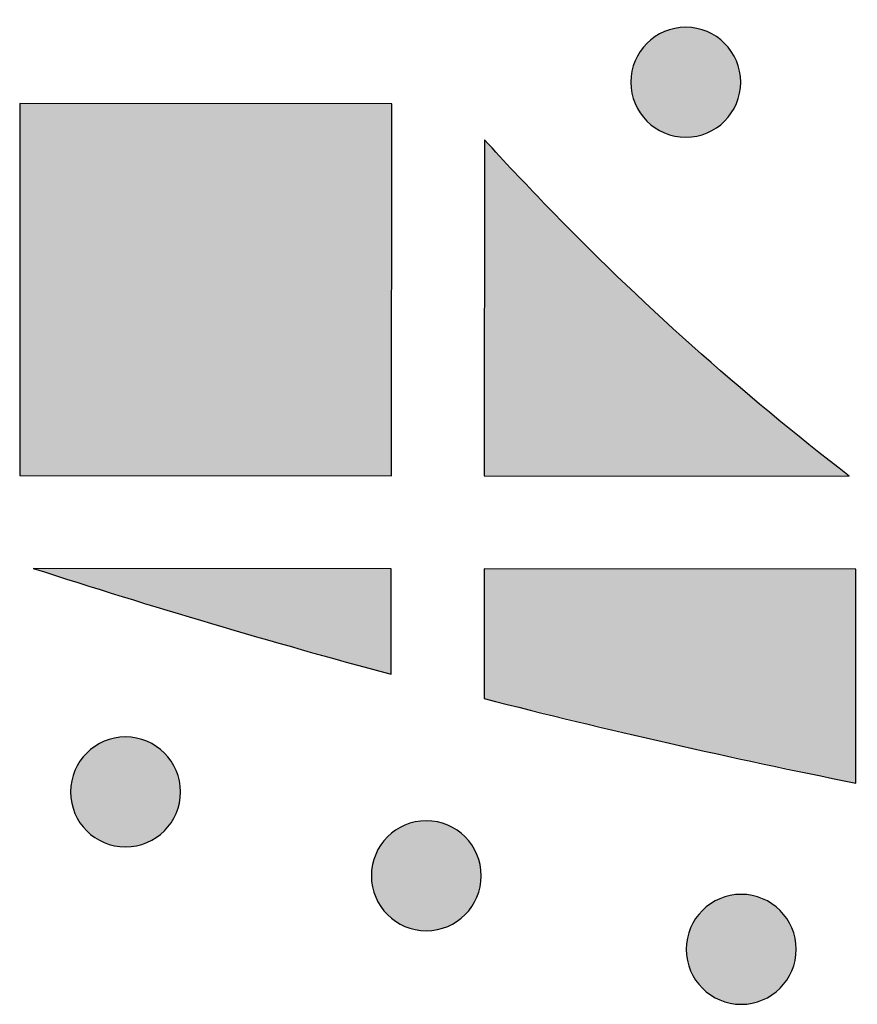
# Model space of a CAD drawing. Header units: millimetres. Extents: x -3873 to -97, y 912 to 4165.
# Tile 593 of 656: x -416 to -389, y 3678 to 3709. Entities that reach past the tile are written whole.
import ezdxf

# ---------------------------------------------------------------- set-up
doc = ezdxf.new("R2010")
doc.units = ezdxf.units.MM
doc.layers.add('pattern', color=7, linetype='Continuous', true_color=0x000000)

msp = doc.modelspace()

# ---------------------------------------------------------------- hatches: boundary and pattern name
at = {"layer": 'pattern'}
for points in [[(-393.675, 3706.191), (-393.704, 3706.164), (-393.733, 3706.137), (-393.762, 3706.11), (-393.793, 3706.084), (-393.825, 3706.058), (-393.857, 3706.033), (-393.891, 3706.008), (-393.925, 3705.984), (-393.96, 3705.961), (-393.995, 3705.938), (-394.032, 3705.916), (-394.069, 3705.895), (-394.107, 3705.874), (-394.146, 3705.855), (-394.185, 3705.836), (-394.226, 3705.818), (-394.266, 3705.801), (-394.308, 3705.785), (-394.35, 3705.77), (-394.392, 3705.756), (-394.435, 3705.743), (-394.479, 3705.731), (-394.522, 3705.72), (-394.567, 3705.71), (-394.611, 3705.701), (-394.656, 3705.694), (-394.702, 3705.687), (-394.747, 3705.682), (-394.793, 3705.678), (-394.839, 3705.675), (-394.884, 3705.673), (-394.93, 3705.673), (-394.976, 3705.673), (-395.022, 3705.675), (-395.068, 3705.678), (-395.114, 3705.682), (-395.159, 3705.688), (-395.204, 3705.694), (-395.249, 3705.702), (-395.294, 3705.711), (-395.338, 3705.72), (-395.382, 3705.731), (-395.426, 3705.744), (-395.469, 3705.757), (-395.511, 3705.771), (-395.553, 3705.786), (-395.594, 3705.802), (-395.635, 3705.819), (-395.675, 3705.837), (-395.714, 3705.856), (-395.753, 3705.876), (-395.791, 3705.896), (-395.828, 3705.918), (-395.865, 3705.94), (-395.901, 3705.962), (-395.936, 3705.986), (-395.97, 3706.01), (-396.003, 3706.035), (-396.035, 3706.06), (-396.067, 3706.086), (-396.098, 3706.112), (-396.127, 3706.139), (-396.156, 3706.166), (-396.185, 3706.193), (-396.212, 3706.222), (-396.239, 3706.251), (-396.266, 3706.28), (-396.292, 3706.311), (-396.318, 3706.343), (-396.343, 3706.375), (-396.368, 3706.409), (-396.392, 3706.443), (-396.415, 3706.478), (-396.438, 3706.513), (-396.46, 3706.55), (-396.481, 3706.587), (-396.501, 3706.625), (-396.521, 3706.664), (-396.54, 3706.703), (-396.558, 3706.744), (-396.575, 3706.784), (-396.591, 3706.826), (-396.606, 3706.868), (-396.62, 3706.91), (-396.633, 3706.953), (-396.645, 3706.997), (-396.656, 3707.04), (-396.666, 3707.085), (-396.675, 3707.129), (-396.682, 3707.174), (-396.689, 3707.22), (-396.694, 3707.265), (-396.698, 3707.311), (-396.701, 3707.357), (-396.703, 3707.402), (-396.703, 3707.448), (-396.703, 3707.494), (-396.701, 3707.54), (-396.698, 3707.586), (-396.694, 3707.632), (-396.688, 3707.677), (-396.682, 3707.722), (-396.674, 3707.767), (-396.665, 3707.812), (-396.655, 3707.856), (-396.644, 3707.9), (-396.632, 3707.944), (-396.619, 3707.987), (-396.605, 3708.029), (-396.59, 3708.071), (-396.574, 3708.112), (-396.557, 3708.153), (-396.539, 3708.193), (-396.52, 3708.232), (-396.5, 3708.271), (-396.48, 3708.309), (-396.458, 3708.346), (-396.436, 3708.383), (-396.413, 3708.419), (-396.39, 3708.454), (-396.366, 3708.488), (-396.341, 3708.521), (-396.316, 3708.553), (-396.29, 3708.585), (-396.264, 3708.616), (-396.237, 3708.645), (-396.21, 3708.674), (-396.182, 3708.703), (-396.154, 3708.73), (-396.125, 3708.757), (-396.095, 3708.784), (-396.064, 3708.81), (-396.033, 3708.836), (-396, 3708.861), (-395.967, 3708.886), (-395.933, 3708.91), (-395.898, 3708.933), (-395.862, 3708.956), (-395.826, 3708.978), (-395.788, 3708.999), (-395.75, 3709.019), (-395.712, 3709.039), (-395.672, 3709.058), (-395.632, 3709.076), (-395.591, 3709.093), (-395.55, 3709.109), (-395.508, 3709.124), (-395.466, 3709.138), (-395.423, 3709.151), (-395.379, 3709.163), (-395.335, 3709.174), (-395.291, 3709.184), (-395.246, 3709.193), (-395.201, 3709.2), (-395.156, 3709.207), (-395.111, 3709.212), (-395.065, 3709.216), (-395.019, 3709.219), (-394.973, 3709.221), (-394.927, 3709.221), (-394.881, 3709.221), (-394.835, 3709.219), (-394.79, 3709.216), (-394.744, 3709.212), (-394.699, 3709.206), (-394.653, 3709.2), (-394.608, 3709.192), (-394.564, 3709.183), (-394.519, 3709.173), (-394.476, 3709.162), (-394.432, 3709.15), (-394.389, 3709.137), (-394.347, 3709.123), (-394.305, 3709.108), (-394.263, 3709.092), (-394.223, 3709.075), (-394.183, 3709.057), (-394.143, 3709.038), (-394.105, 3709.018), (-394.067, 3708.998), (-394.029, 3708.976), (-393.993, 3708.954), (-393.957, 3708.931), (-393.922, 3708.908), (-393.888, 3708.884), (-393.855, 3708.859), (-393.822, 3708.834), (-393.791, 3708.808), (-393.76, 3708.782), (-393.73, 3708.755), (-393.701, 3708.728), (-393.673, 3708.7), (-393.646, 3708.672), (-393.619, 3708.643), (-393.592, 3708.613), (-393.566, 3708.582), (-393.54, 3708.551), (-393.515, 3708.518), (-393.49, 3708.485), (-393.466, 3708.451), (-393.443, 3708.416), (-393.42, 3708.38), (-393.398, 3708.344), (-393.377, 3708.306), (-393.356, 3708.268), (-393.337, 3708.23), (-393.318, 3708.19), (-393.3, 3708.15), (-393.283, 3708.109), (-393.267, 3708.068), (-393.252, 3708.026), (-393.238, 3707.984), (-393.225, 3707.941), (-393.213, 3707.897), (-393.202, 3707.853), (-393.192, 3707.809), (-393.183, 3707.764), (-393.176, 3707.719), (-393.169, 3707.674), (-393.164, 3707.629), (-393.16, 3707.583), (-393.157, 3707.537), (-393.155, 3707.491), (-393.155, 3707.445), (-393.155, 3707.399), (-393.157, 3707.354), (-393.16, 3707.308), (-393.164, 3707.262), (-393.17, 3707.217), (-393.176, 3707.171), (-393.184, 3707.126), (-393.193, 3707.082), (-393.202, 3707.037), (-393.213, 3706.994), (-393.225, 3706.95), (-393.239, 3706.907), (-393.253, 3706.865), (-393.268, 3706.823), (-393.284, 3706.781), (-393.301, 3706.741), (-393.319, 3706.701), (-393.338, 3706.661), (-393.358, 3706.623), (-393.378, 3706.585), (-393.399, 3706.547), (-393.422, 3706.511), (-393.444, 3706.475), (-393.468, 3706.44), (-393.492, 3706.406), (-393.517, 3706.373), (-393.542, 3706.34), (-393.568, 3706.309), (-393.594, 3706.278), (-393.621, 3706.248), (-393.648, 3706.219)], [(-404.433, 3694.749), (-404.423, 3706.749), (-416.423, 3706.76), (-416.433, 3694.76)], [(-401.424, 3705.585), (-401.433, 3694.747), (-389.651, 3694.737), (-390.949, 3695.754), (-392.228, 3696.796), (-393.489, 3697.862), (-394.73, 3698.95), (-395.951, 3700.062), (-397.15, 3701.196), (-398.329, 3702.351), (-399.485, 3703.527)], [(-404.439, 3688.342), (-404.436, 3691.749), (-415.993, 3691.76), (-410.238, 3689.978)], [(-401.439, 3687.557), (-395.458, 3686.117), (-389.442, 3684.831), (-389.436, 3691.736), (-401.436, 3691.747)], [(-411.762, 3683.289), (-411.79, 3683.262), (-411.819, 3683.235), (-411.849, 3683.208), (-411.88, 3683.182), (-411.911, 3683.156), (-411.944, 3683.131), (-411.977, 3683.106), (-412.011, 3683.082), (-412.046, 3683.059), (-412.082, 3683.036), (-412.118, 3683.014), (-412.156, 3682.993), (-412.194, 3682.972), (-412.232, 3682.953), (-412.272, 3682.934), (-412.312, 3682.916), (-412.353, 3682.899), (-412.394, 3682.883), (-412.436, 3682.868), (-412.479, 3682.854), (-412.522, 3682.841), (-412.565, 3682.829), (-412.609, 3682.818), (-412.653, 3682.808), (-412.698, 3682.799), (-412.743, 3682.792), (-412.788, 3682.785), (-412.834, 3682.78), (-412.879, 3682.776), (-412.925, 3682.773), (-412.971, 3682.771), (-413.017, 3682.771), (-413.063, 3682.771), (-413.109, 3682.773), (-413.154, 3682.776), (-413.2, 3682.78), (-413.246, 3682.786), (-413.291, 3682.792), (-413.336, 3682.8), (-413.38, 3682.809), (-413.425, 3682.818), (-413.469, 3682.829), (-413.512, 3682.842), (-413.555, 3682.855), (-413.597, 3682.869), (-413.639, 3682.884), (-413.681, 3682.9), (-413.721, 3682.917), (-413.762, 3682.935), (-413.801, 3682.954), (-413.84, 3682.974), (-413.878, 3682.994), (-413.915, 3683.016), (-413.951, 3683.038), (-413.987, 3683.06), (-414.022, 3683.084), (-414.056, 3683.108), (-414.089, 3683.133), (-414.122, 3683.158), (-414.153, 3683.184), (-414.184, 3683.21), (-414.214, 3683.237), (-414.243, 3683.264), (-414.271, 3683.291), (-414.299, 3683.32), (-414.326, 3683.349), (-414.352, 3683.379), (-414.379, 3683.409), (-414.404, 3683.441), (-414.429, 3683.473), (-414.454, 3683.507), (-414.478, 3683.541), (-414.502, 3683.576), (-414.524, 3683.611), (-414.546, 3683.648), (-414.567, 3683.685), (-414.588, 3683.723), (-414.608, 3683.762), (-414.626, 3683.801), (-414.644, 3683.842), (-414.661, 3683.882), (-414.677, 3683.924), (-414.692, 3683.966), (-414.706, 3684.008), (-414.72, 3684.051), (-414.732, 3684.095), (-414.742, 3684.139), (-414.752, 3684.183), (-414.761, 3684.227), (-414.769, 3684.272), (-414.775, 3684.318), (-414.78, 3684.363), (-414.784, 3684.409), (-414.787, 3684.455), (-414.789, 3684.501), (-414.79, 3684.546), (-414.789, 3684.592), (-414.787, 3684.638), (-414.784, 3684.684), (-414.78, 3684.73), (-414.775, 3684.775), (-414.768, 3684.82), (-414.76, 3684.865), (-414.752, 3684.91), (-414.742, 3684.954), (-414.731, 3684.998), (-414.719, 3685.042), (-414.706, 3685.085), (-414.691, 3685.127), (-414.676, 3685.169), (-414.66, 3685.21), (-414.643, 3685.251), (-414.625, 3685.291), (-414.606, 3685.331), (-414.586, 3685.369), (-414.566, 3685.407), (-414.545, 3685.444), (-414.523, 3685.481), (-414.5, 3685.517), (-414.476, 3685.552), (-414.452, 3685.586), (-414.428, 3685.619), (-414.402, 3685.651), (-414.377, 3685.683), (-414.35, 3685.714), (-414.324, 3685.743), (-414.296, 3685.772), (-414.269, 3685.801), (-414.241, 3685.828), (-414.212, 3685.855), (-414.182, 3685.882), (-414.151, 3685.908), (-414.119, 3685.934), (-414.087, 3685.959), (-414.054, 3685.984), (-414.019, 3686.008), (-413.984, 3686.031), (-413.949, 3686.054), (-413.912, 3686.076), (-413.875, 3686.097), (-413.837, 3686.118), (-413.798, 3686.137), (-413.759, 3686.156), (-413.719, 3686.174), (-413.678, 3686.191), (-413.636, 3686.207), (-413.595, 3686.222), (-413.552, 3686.236), (-413.509, 3686.249), (-413.466, 3686.261), (-413.422, 3686.272), (-413.377, 3686.282), (-413.333, 3686.291), (-413.288, 3686.298), (-413.242, 3686.305), (-413.197, 3686.31), (-413.151, 3686.314), (-413.106, 3686.317), (-413.06, 3686.319), (-413.014, 3686.319), (-412.968, 3686.319), (-412.922, 3686.317), (-412.876, 3686.314), (-412.831, 3686.31), (-412.785, 3686.304), (-412.74, 3686.298), (-412.695, 3686.29), (-412.65, 3686.281), (-412.606, 3686.271), (-412.562, 3686.26), (-412.519, 3686.248), (-412.476, 3686.235), (-412.433, 3686.221), (-412.391, 3686.206), (-412.35, 3686.19), (-412.309, 3686.173), (-412.269, 3686.155), (-412.23, 3686.136), (-412.191, 3686.116), (-412.153, 3686.096), (-412.116, 3686.074), (-412.079, 3686.052), (-412.044, 3686.029), (-412.009, 3686.006), (-411.975, 3685.982), (-411.941, 3685.957), (-411.909, 3685.932), (-411.877, 3685.906), (-411.847, 3685.88), (-411.817, 3685.853), (-411.788, 3685.826), (-411.76, 3685.798), (-411.732, 3685.77), (-411.705, 3685.741), (-411.678, 3685.711), (-411.652, 3685.681), (-411.626, 3685.649), (-411.601, 3685.616), (-411.576, 3685.583), (-411.552, 3685.549), (-411.529, 3685.514), (-411.506, 3685.478), (-411.484, 3685.442), (-411.463, 3685.405), (-411.443, 3685.366), (-411.423, 3685.328), (-411.404, 3685.288), (-411.386, 3685.248), (-411.369, 3685.207), (-411.353, 3685.166), (-411.338, 3685.124), (-411.324, 3685.082), (-411.311, 3685.039), (-411.299, 3684.995), (-411.288, 3684.951), (-411.278, 3684.907), (-411.27, 3684.862), (-411.262, 3684.817), (-411.256, 3684.772), (-411.25, 3684.727), (-411.246, 3684.681), (-411.243, 3684.635), (-411.242, 3684.589), (-411.241, 3684.543), (-411.242, 3684.497), (-411.243, 3684.452), (-411.246, 3684.406), (-411.251, 3684.36), (-411.256, 3684.315), (-411.263, 3684.269), (-411.27, 3684.224), (-411.279, 3684.18), (-411.289, 3684.136), (-411.3, 3684.092), (-411.312, 3684.048), (-411.325, 3684.005), (-411.339, 3683.963), (-411.354, 3683.921), (-411.37, 3683.879), (-411.388, 3683.839), (-411.406, 3683.799), (-411.424, 3683.759), (-411.444, 3683.721), (-411.465, 3683.683), (-411.486, 3683.645), (-411.508, 3683.609), (-411.531, 3683.573), (-411.554, 3683.538), (-411.578, 3683.504), (-411.603, 3683.471), (-411.628, 3683.438), (-411.654, 3683.407), (-411.68, 3683.376), (-411.707, 3683.346), (-411.734, 3683.317)], [(-402.052, 3680.586), (-402.08, 3680.558), (-402.109, 3680.531), (-402.139, 3680.504), (-402.17, 3680.478), (-402.201, 3680.452), (-402.234, 3680.427), (-402.267, 3680.403), (-402.301, 3680.379), (-402.336, 3680.355), (-402.372, 3680.333), (-402.408, 3680.311), (-402.446, 3680.289), (-402.484, 3680.269), (-402.523, 3680.249), (-402.562, 3680.23), (-402.602, 3680.212), (-402.643, 3680.195), (-402.684, 3680.179), (-402.726, 3680.164), (-402.769, 3680.15), (-402.812, 3680.137), (-402.855, 3680.125), (-402.899, 3680.114), (-402.943, 3680.104), (-402.988, 3680.096), (-403.033, 3680.088), (-403.078, 3680.082), (-403.124, 3680.076), (-403.169, 3680.072), (-403.215, 3680.069), (-403.261, 3680.068), (-403.307, 3680.067), (-403.353, 3680.068), (-403.399, 3680.07), (-403.444, 3680.073), (-403.49, 3680.077), (-403.536, 3680.082), (-403.581, 3680.089), (-403.626, 3680.096), (-403.67, 3680.105), (-403.715, 3680.115), (-403.759, 3680.126), (-403.802, 3680.138), (-403.845, 3680.151), (-403.888, 3680.165), (-403.929, 3680.181), (-403.971, 3680.197), (-404.011, 3680.214), (-404.052, 3680.232), (-404.091, 3680.251), (-404.13, 3680.27), (-404.168, 3680.291), (-404.205, 3680.312), (-404.241, 3680.334), (-404.277, 3680.357), (-404.312, 3680.38), (-404.346, 3680.404), (-404.379, 3680.429), (-404.412, 3680.454), (-404.443, 3680.48), (-404.474, 3680.506), (-404.504, 3680.533), (-404.533, 3680.56), (-404.561, 3680.588), (-404.589, 3680.616), (-404.616, 3680.645), (-404.642, 3680.675), (-404.669, 3680.706), (-404.694, 3680.737), (-404.72, 3680.77), (-404.744, 3680.803), (-404.768, 3680.837), (-404.792, 3680.872), (-404.814, 3680.908), (-404.836, 3680.945), (-404.858, 3680.982), (-404.878, 3681.02), (-404.898, 3681.059), (-404.916, 3681.098), (-404.934, 3681.138), (-404.951, 3681.179), (-404.967, 3681.22), (-404.982, 3681.262), (-404.997, 3681.305), (-405.01, 3681.348), (-405.022, 3681.391), (-405.032, 3681.435), (-405.042, 3681.479), (-405.051, 3681.524), (-405.059, 3681.569), (-405.065, 3681.614), (-405.07, 3681.66), (-405.074, 3681.705), (-405.077, 3681.751), (-405.079, 3681.797), (-405.08, 3681.843), (-405.079, 3681.889), (-405.077, 3681.935), (-405.074, 3681.981), (-405.07, 3682.026), (-405.065, 3682.072), (-405.058, 3682.117), (-405.05, 3682.162), (-405.042, 3682.207), (-405.032, 3682.251), (-405.021, 3682.295), (-405.009, 3682.338), (-404.996, 3682.381), (-404.981, 3682.424), (-404.966, 3682.466), (-404.95, 3682.507), (-404.933, 3682.548), (-404.915, 3682.588), (-404.896, 3682.627), (-404.877, 3682.666), (-404.856, 3682.704), (-404.835, 3682.741), (-404.813, 3682.777), (-404.79, 3682.813), (-404.766, 3682.848), (-404.742, 3682.882), (-404.718, 3682.915), (-404.692, 3682.948), (-404.667, 3682.979), (-404.64, 3683.01), (-404.614, 3683.04), (-404.586, 3683.069), (-404.559, 3683.097), (-404.531, 3683.125), (-404.502, 3683.152), (-404.472, 3683.178), (-404.441, 3683.205), (-404.409, 3683.23), (-404.377, 3683.256), (-404.344, 3683.28), (-404.309, 3683.304), (-404.275, 3683.328), (-404.239, 3683.35), (-404.202, 3683.372), (-404.165, 3683.394), (-404.127, 3683.414), (-404.088, 3683.434), (-404.049, 3683.452), (-404.009, 3683.47), (-403.968, 3683.487), (-403.927, 3683.503), (-403.885, 3683.519), (-403.842, 3683.533), (-403.799, 3683.546), (-403.756, 3683.558), (-403.712, 3683.569), (-403.667, 3683.578), (-403.623, 3683.587), (-403.578, 3683.595), (-403.533, 3683.601), (-403.487, 3683.606), (-403.441, 3683.611), (-403.396, 3683.613), (-403.35, 3683.615), (-403.304, 3683.616), (-403.258, 3683.615), (-403.212, 3683.613), (-403.166, 3683.61), (-403.121, 3683.606), (-403.075, 3683.601), (-403.03, 3683.594), (-402.985, 3683.587), (-402.94, 3683.578), (-402.896, 3683.568), (-402.852, 3683.557), (-402.809, 3683.545), (-402.766, 3683.532), (-402.723, 3683.518), (-402.681, 3683.502), (-402.64, 3683.486), (-402.599, 3683.469), (-402.559, 3683.451), (-402.52, 3683.432), (-402.481, 3683.413), (-402.443, 3683.392), (-402.406, 3683.371), (-402.369, 3683.349), (-402.334, 3683.326), (-402.299, 3683.303), (-402.265, 3683.278), (-402.231, 3683.254), (-402.199, 3683.229), (-402.167, 3683.203), (-402.137, 3683.176), (-402.107, 3683.15), (-402.078, 3683.123), (-402.05, 3683.095), (-402.022, 3683.067), (-401.995, 3683.038), (-401.968, 3683.008), (-401.942, 3682.977), (-401.916, 3682.945), (-401.891, 3682.913), (-401.867, 3682.88), (-401.843, 3682.846), (-401.819, 3682.811), (-401.796, 3682.775), (-401.774, 3682.738), (-401.753, 3682.701), (-401.733, 3682.663), (-401.713, 3682.624), (-401.694, 3682.585), (-401.676, 3682.545), (-401.659, 3682.504), (-401.643, 3682.463), (-401.628, 3682.421), (-401.614, 3682.378), (-401.601, 3682.335), (-401.589, 3682.292), (-401.578, 3682.248), (-401.568, 3682.203), (-401.56, 3682.159), (-401.552, 3682.114), (-401.546, 3682.069), (-401.54, 3682.023), (-401.536, 3681.977), (-401.533, 3681.932), (-401.532, 3681.886), (-401.531, 3681.84), (-401.532, 3681.794), (-401.534, 3681.748), (-401.537, 3681.702), (-401.541, 3681.657), (-401.546, 3681.611), (-401.553, 3681.566), (-401.56, 3681.521), (-401.569, 3681.476), (-401.579, 3681.432), (-401.59, 3681.388), (-401.602, 3681.345), (-401.615, 3681.302), (-401.629, 3681.259), (-401.644, 3681.217), (-401.661, 3681.176), (-401.678, 3681.135), (-401.696, 3681.095), (-401.714, 3681.056), (-401.734, 3681.017), (-401.755, 3680.979), (-401.776, 3680.942), (-401.798, 3680.905), (-401.821, 3680.87), (-401.844, 3680.835), (-401.868, 3680.801), (-401.893, 3680.767), (-401.918, 3680.735), (-401.944, 3680.703), (-401.97, 3680.673), (-401.997, 3680.643), (-402.024, 3680.614)], [(-391.885, 3678.211), (-391.913, 3678.183), (-391.942, 3678.156), (-391.972, 3678.129), (-392.003, 3678.103), (-392.035, 3678.077), (-392.067, 3678.052), (-392.1, 3678.027), (-392.135, 3678.003), (-392.17, 3677.98), (-392.205, 3677.957), (-392.242, 3677.935), (-392.279, 3677.914), (-392.317, 3677.894), (-392.356, 3677.874), (-392.395, 3677.855), (-392.435, 3677.837), (-392.476, 3677.82), (-392.518, 3677.804), (-392.559, 3677.789), (-392.602, 3677.775), (-392.645, 3677.762), (-392.688, 3677.75), (-392.732, 3677.739), (-392.777, 3677.729), (-392.821, 3677.721), (-392.866, 3677.713), (-392.912, 3677.707), (-392.957, 3677.701), (-393.003, 3677.697), (-393.048, 3677.694), (-393.094, 3677.692), (-393.14, 3677.692), (-393.186, 3677.693), (-393.232, 3677.694), (-393.278, 3677.697), (-393.323, 3677.702), (-393.369, 3677.707), (-393.414, 3677.713), (-393.459, 3677.721), (-393.504, 3677.73), (-393.548, 3677.74), (-393.592, 3677.751), (-393.635, 3677.763), (-393.678, 3677.776), (-393.721, 3677.79), (-393.763, 3677.805), (-393.804, 3677.821), (-393.845, 3677.839), (-393.885, 3677.856), (-393.924, 3677.875), (-393.963, 3677.895), (-394.001, 3677.916), (-394.038, 3677.937), (-394.075, 3677.959), (-394.11, 3677.982), (-394.145, 3678.005), (-394.179, 3678.029), (-394.213, 3678.054), (-394.245, 3678.079), (-394.277, 3678.105), (-394.307, 3678.131), (-394.337, 3678.158), (-394.366, 3678.185), (-394.394, 3678.213), (-394.422, 3678.241), (-394.449, 3678.27), (-394.476, 3678.3), (-394.502, 3678.331), (-394.528, 3678.362), (-394.553, 3678.395), (-394.578, 3678.428), (-394.602, 3678.462), (-394.625, 3678.497), (-394.648, 3678.533), (-394.67, 3678.569), (-394.691, 3678.607), (-394.711, 3678.645), (-394.731, 3678.683), (-394.75, 3678.723), (-394.768, 3678.763), (-394.785, 3678.804), (-394.801, 3678.845), (-394.816, 3678.887), (-394.83, 3678.929), (-394.843, 3678.972), (-394.855, 3679.016), (-394.866, 3679.06), (-394.876, 3679.104), (-394.884, 3679.149), (-394.892, 3679.194), (-394.898, 3679.239), (-394.904, 3679.285), (-394.908, 3679.33), (-394.911, 3679.376), (-394.912, 3679.422), (-394.913, 3679.468), (-394.912, 3679.514), (-394.911, 3679.56), (-394.908, 3679.605), (-394.903, 3679.651), (-394.898, 3679.696), (-394.891, 3679.742), (-394.884, 3679.787), (-394.875, 3679.831), (-394.865, 3679.876), (-394.854, 3679.92), (-394.842, 3679.963), (-394.829, 3680.006), (-394.815, 3680.048), (-394.8, 3680.09), (-394.784, 3680.132), (-394.766, 3680.172), (-394.748, 3680.212), (-394.73, 3680.252), (-394.71, 3680.291), (-394.689, 3680.329), (-394.668, 3680.366), (-394.646, 3680.402), (-394.623, 3680.438), (-394.6, 3680.473), (-394.576, 3680.507), (-394.551, 3680.54), (-394.526, 3680.573), (-394.5, 3680.604), (-394.474, 3680.635), (-394.447, 3680.665), (-394.42, 3680.694), (-394.392, 3680.722), (-394.364, 3680.749), (-394.335, 3680.777), (-394.305, 3680.803), (-394.274, 3680.83), (-394.243, 3680.855), (-394.21, 3680.88), (-394.177, 3680.905), (-394.143, 3680.929), (-394.108, 3680.952), (-394.072, 3680.975), (-394.036, 3680.997), (-393.998, 3681.018), (-393.96, 3681.039), (-393.922, 3681.059), (-393.882, 3681.077), (-393.842, 3681.095), (-393.801, 3681.112), (-393.76, 3681.128), (-393.718, 3681.143), (-393.675, 3681.157), (-393.632, 3681.17), (-393.589, 3681.182), (-393.545, 3681.193), (-393.501, 3681.203), (-393.456, 3681.212), (-393.411, 3681.22), (-393.366, 3681.226), (-393.32, 3681.231), (-393.275, 3681.235), (-393.229, 3681.238), (-393.183, 3681.24), (-393.137, 3681.241), (-393.091, 3681.24), (-393.045, 3681.238), (-393, 3681.235), (-392.954, 3681.231), (-392.908, 3681.226), (-392.863, 3681.219), (-392.818, 3681.211), (-392.774, 3681.203), (-392.729, 3681.193), (-392.685, 3681.182), (-392.642, 3681.17), (-392.599, 3681.156), (-392.557, 3681.142), (-392.515, 3681.127), (-392.473, 3681.111), (-392.433, 3681.094), (-392.393, 3681.076), (-392.353, 3681.057), (-392.314, 3681.037), (-392.276, 3681.017), (-392.239, 3680.996), (-392.203, 3680.974), (-392.167, 3680.951), (-392.132, 3680.927), (-392.098, 3680.903), (-392.065, 3680.879), (-392.032, 3680.853), (-392.001, 3680.828), (-391.97, 3680.801), (-391.94, 3680.775), (-391.911, 3680.747), (-391.883, 3680.72), (-391.855, 3680.692), (-391.828, 3680.663), (-391.802, 3680.633), (-391.775, 3680.602), (-391.75, 3680.57), (-391.725, 3680.538), (-391.7, 3680.504), (-391.676, 3680.47), (-391.652, 3680.435), (-391.63, 3680.4), (-391.608, 3680.363), (-391.587, 3680.326), (-391.566, 3680.288), (-391.546, 3680.249), (-391.528, 3680.21), (-391.51, 3680.17), (-391.493, 3680.129), (-391.477, 3680.087), (-391.462, 3680.045), (-391.448, 3680.003), (-391.434, 3679.96), (-391.422, 3679.917), (-391.412, 3679.873), (-391.402, 3679.828), (-391.393, 3679.784), (-391.385, 3679.739), (-391.379, 3679.693), (-391.374, 3679.648), (-391.37, 3679.602), (-391.367, 3679.557), (-391.365, 3679.511), (-391.364, 3679.465), (-391.365, 3679.419), (-391.367, 3679.373), (-391.37, 3679.327), (-391.374, 3679.281), (-391.379, 3679.236), (-391.386, 3679.191), (-391.394, 3679.146), (-391.402, 3679.101), (-391.412, 3679.057), (-391.423, 3679.013), (-391.435, 3678.97), (-391.448, 3678.927), (-391.463, 3678.884), (-391.478, 3678.842), (-391.494, 3678.801), (-391.511, 3678.76), (-391.529, 3678.72), (-391.548, 3678.681), (-391.568, 3678.642), (-391.588, 3678.604), (-391.609, 3678.567), (-391.631, 3678.53), (-391.654, 3678.494), (-391.678, 3678.46), (-391.702, 3678.426), (-391.726, 3678.392), (-391.752, 3678.36), (-391.777, 3678.328), (-391.804, 3678.298), (-391.83, 3678.268), (-391.858, 3678.239)]]:
    msp.add_hatch(color=256, dxfattribs=at).paths.add_polyline_path(points, flags=0)

# ---------------------------------------------------------------- linework, layer by layer
msp.add_lwpolyline([(-404.433, 3694.749), (-404.423, 3706.749), (-416.423, 3706.76), (-416.433, 3694.76)], close=True, dxfattribs=at)
for points in [[(-401.424, 3705.585), (-401.433, 3694.747), (-389.651, 3694.737)], [(-404.439, 3688.342), (-404.436, 3691.749), (-415.993, 3691.76)], [(-389.442, 3684.831), (-389.436, 3691.736), (-401.436, 3691.747), (-401.439, 3687.557)]]:
    msp.add_lwpolyline(points, dxfattribs=at)
at = {"layer": 'pattern', "extrusion": (0, 0, -1)}
for centre in [(394.929, 3707.447), (413.015, 3684.545), (403.305, 3681.841), (393.139, 3679.466)]:
    msp.add_circle(centre, 1.774, dxfattribs=at)
at = {"layer": 'pattern'}
for centre, radius, start, end in [((-335.134, 3765.775), 77.629, 223.9883, 242.91426), ((-342.704, 3918.289), 238.09, 252.07212, 254.97199), ((-342.704, 3918.289), 238.09, 255.71811, 258.67917)]:
    msp.add_arc(centre, radius, start, end, dxfattribs=at)
at = {"layer": 'pattern', "extrusion": (0, 0, -1)}
for centre, radius, start, end in [((317.123, 3783.03), 114.474, 316.01169, 317.42714), ((334.999, 3765.775), 89.629, 307.57243, 316.0117)]:
    msp.add_arc(centre, radius, start, end, dxfattribs=at)

doc.saveas('drawing.dxf')
